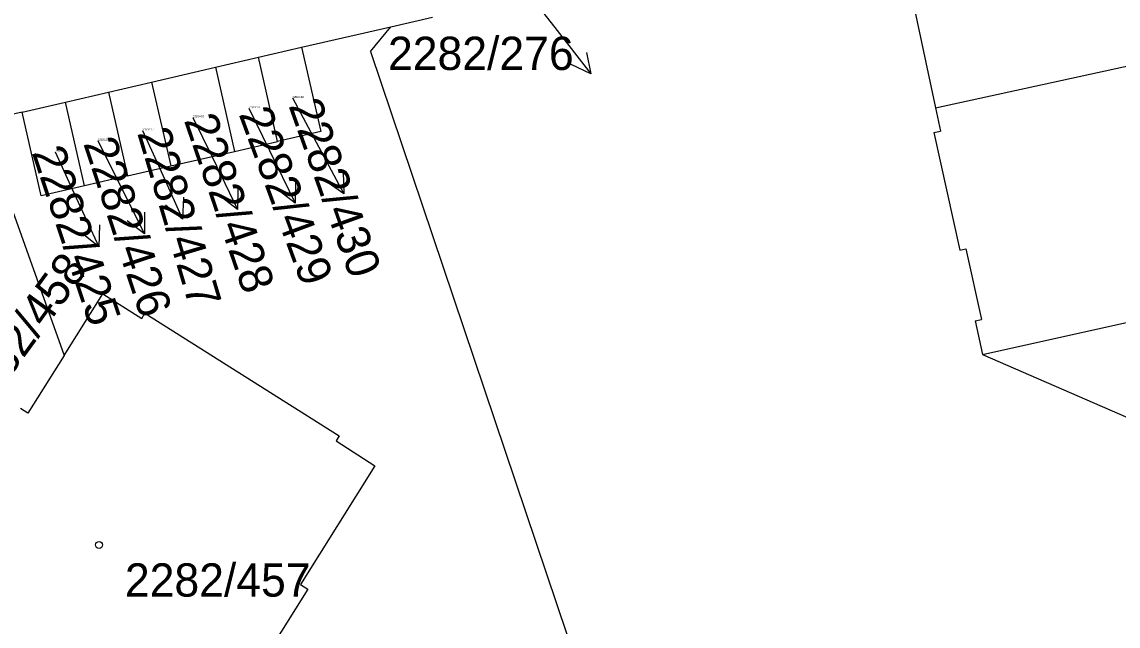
# Model space of a CAD drawing. Extents: x -785744 to -782822, y -1067550 to -1063910.
# Drawn here: x -783857.9 to -783802, y -1066011.9 to -1065981 of the extents above; entities that cross this region are included whole.
import ezdxf

# ---------------------------------------------------------------- set-up
doc = ezdxf.new("R2010")
doc.units = 0
for name, color, linetype in [('Hranice parcel', 7, 'Continuous'), ('Parcelní čísla', 7, 'Continuous'), ('Pop_ČP_popisy', 7, 'Continuous'), ('Značky budov', 7, 'Continuous')]:
    doc.layers.add(name, color=color, linetype=linetype)

msp = doc.modelspace()

# ---------------------------------------------------------------- linework, layer by layer
at = {"layer": 'Hranice parcel'}
for p, q in [((-783843.66, -1065982.29), (-783839.1, -1065981.24)), ((-783843.66, -1065982.29), (-783842.68, -1065986.59)), ((-783844.88, -1065987.1), (-783845.86, -1065982.8)), ((-783848.05, -1065983.31), (-783847.09, -1065987.61)), ((-783851.32, -1065984.07), (-783850.33, -1065988.35)), ((-783853.52, -1065984.58), (-783852.54, -1065988.86)), ((-783854.74, -1065989.36), (-783855.72, -1065985.09)), ((-783857.92, -1065985.6), (-783858.61, -1065985.76)), ((-783856.95, -1065989.87), (-783857.92, -1065985.6)), ((-783859.92, -1065986.45), (-783855.78, -1065998.04)), ((-783842.68, -1065986.59), (-783844.88, -1065987.1)), ((-783847.09, -1065987.61), (-783844.88, -1065987.1)), ((-783850.33, -1065988.35), (-783847.09, -1065987.61)), ((-783852.54, -1065988.86), (-783854.74, -1065989.36)), ((-783852.54, -1065988.86), (-783850.33, -1065988.35)), ((-783854.74, -1065989.36), (-783856.95, -1065989.87)), ((-783855.78, -1065998.04), (-783853.8, -1065994.89)), ((-783853.8, -1065994.89), (-783851.82, -1065996.14)), ((-783851.82, -1065996.14), (-783851.67, -1065995.88)), ((-783851.67, -1065995.88), (-783841.73, -1066002.14)), ((-783855.78, -1065998.04), (-783857.63, -1066000.98)), ((-783857.63, -1066000.98), (-783858.01, -1066000.74)), ((-783841.73, -1066002.14), (-783841.89, -1066002.39)), ((-783841.89, -1066002.39), (-783839.91, -1066003.67)), ((-783839.91, -1066003.67), (-783843.71, -1066009.73)), ((-783843.33, -1066009.97), (-783847.69, -1066016.87)), ((-783843.71, -1066009.73), (-783843.33, -1066009.97))]:
    msp.add_line(p, q, dxfattribs=at)
for points in [[(-783813.42, -1065975.3), (-783811.29, -1065985.39)], [(-783839.1, -1065981.24), (-783836.97, -1065980.75)], [(-783840.14, -1065982.5), (-783839.1, -1065981.24)], [(-783845.86, -1065982.8), (-783843.66, -1065982.29)], [(-783840.14, -1065982.5), (-783829.04, -1066015.45)], [(-783811.29, -1065985.39), (-783798.88, -1065982.68)], [(-783848.05, -1065983.31), (-783845.86, -1065982.8)], [(-783851.32, -1065984.07), (-783848.05, -1065983.31)], [(-783853.52, -1065984.58), (-783851.32, -1065984.07)], [(-783855.72, -1065985.09), (-783853.52, -1065984.58)], [(-783857.92, -1065985.6), (-783855.72, -1065985.09)], [(-783811.29, -1065985.39), (-783811.03, -1065986.57)], [(-783811.36, -1065986.64), (-783811.03, -1065986.57)], [(-783811.36, -1065986.64), (-783810.04, -1065992.66)], [(-783810.04, -1065992.66), (-783809.73, -1065992.59)], [(-783809.73, -1065992.59), (-783808.94, -1065996.2)], [(-783808.88, -1065997.99), (-783789.2, -1065993.6)], [(-783809.25, -1065996.27), (-783808.94, -1065996.2)], [(-783809.25, -1065996.27), (-783808.88, -1065997.99)], [(-783808.88, -1065997.99), (-783777.55, -1066011.6)]]:
    msp.add_lwpolyline(points, dxfattribs=at)
at = {"layer": 'Pop_ČP_popisy'}
for p, q in [((-783830.73, -1065981.28), (-783828.886, -1065983.647)), ((-783842.92, -1065987.13), (-783841.507, -1065989.777)), ((-783845.3, -1065987.56), (-783843.98, -1065990.254)), ((-783848.23, -1065987.88), (-783846.922, -1065990.58)), ((-783850.97, -1065988.33), (-783849.733, -1065991.063)), ((-783853.02, -1065989.14), (-783851.679, -1065991.823)), ((-783855.27, -1065989.76), (-783854.015, -1065992.485))]:
    msp.add_line(p, q, dxfattribs=at)
for points in [[(-783833.78, -1065977.36), (-783830.73, -1065981.28)], [(-783829.107, -1065982.551), (-783828.886, -1065983.647), (-783829.895, -1065983.165)], [(-783844.12, -1065984.88), (-783842.92, -1065987.13)], [(-783846.35, -1065985.4), (-783845.3, -1065987.56)], [(-783849.21, -1065985.87), (-783848.23, -1065987.88)], [(-783851.78, -1065986.54), (-783850.97, -1065988.33)], [(-783854.06, -1065987.06), (-783853.02, -1065989.14)], [(-783856.25, -1065987.63), (-783855.27, -1065989.76)], [(-783841.537, -1065988.659), (-783841.507, -1065989.777), (-783842.419, -1065989.13)], [(-783843.971, -1065989.136), (-783843.98, -1065990.254), (-783844.869, -1065989.576)], [(-783849.69, -1065989.946), (-783849.733, -1065991.063), (-783850.601, -1065990.358)], [(-783846.908, -1065989.462), (-783846.922, -1065990.58), (-783847.808, -1065989.898)], [(-783851.679, -1065990.705), (-783851.679, -1065991.823), (-783852.573, -1065991.153)], [(-783853.979, -1065991.367), (-783854.015, -1065992.485), (-783854.887, -1065991.786)]]:
    msp.add_lwpolyline(points, dxfattribs=at)
at = {"layer": 'Značky budov'}
msp.add_circle((-783854, -1066007.71), 0.175, dxfattribs=at)

# ---------------------------------------------------------------- texts
at = {"layer": 'Parcelní čísla'}
for s, height, p in [('2282/430', 0.1, (-783844.12, -1065984.88)), ('2282/429', 0.1, (-783846.35, -1065985.4)), ('2282/428', 0.1, (-783849.21, -1065985.87)), ('2282/427', 0.1, (-783851.78, -1065986.54)), ('2282/426', 0.1, (-783854.06, -1065987.06)), ('2282/425', 0.1, (-783856.25, -1065987.63)), ('2282/457', 1.7, (-783852.68, -1066010.35))]:
    msp.add_text(s, height=height, dxfattribs=at).set_placement(p)
msp.add_text('2282/458', height=1.7, rotation=54, dxfattribs=at).set_placement((-783860.1, -1066001.28))
at = {"layer": 'Pop_ČP_popisy'}
msp.add_text('2282/276', height=1.7, dxfattribs=at).set_placement((-783839.244, -1065983.45))
for s, rotation, p in [('2282/430', 289.6349, (-783844.336, -1065985.266)), ('2282/429', 290.2256, (-783846.882, -1065985.699)), ('2282/428', 288.9449, (-783849.677, -1065986.018)), ('2282/427', 286.6438, (-783852.063, -1065986.664)), ('2282/426', 288.1732, (-783854.815, -1065987.198)), ('2282/425', 288.3987, (-783857.449, -1065987.652))]:
    msp.add_text(s, height=1.7, rotation=rotation, dxfattribs=at).set_placement(p)

doc.saveas('drawing.dxf')
